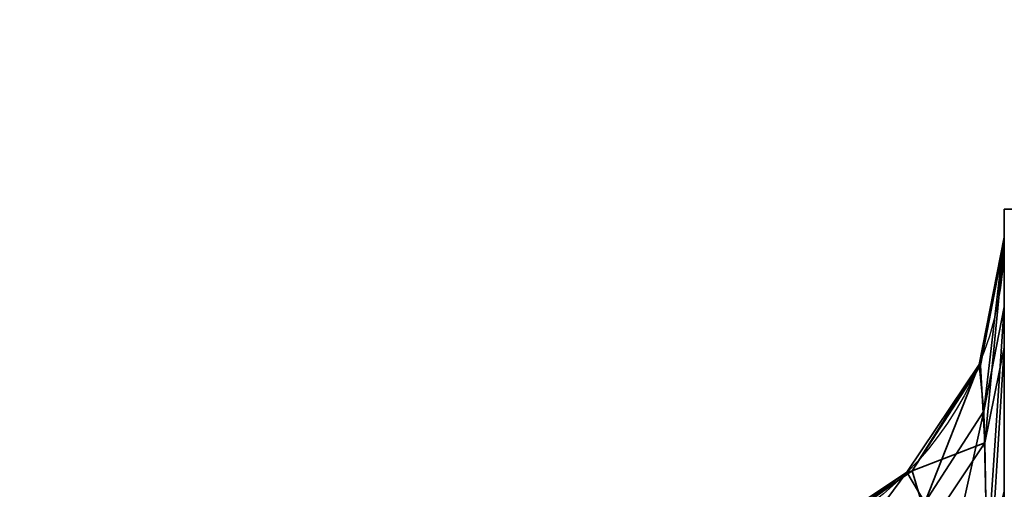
# Model space of a CAD drawing. Header units: millimetres. Extents: x -503 to 6703, y -110 to 193.
# Tile 969 of 1056: x 4028.725 to 4030.8, y -2.19 to -1.201. Entities that reach past the tile are written whole.
import ezdxf

# ---------------------------------------------------------------- set-up
doc = ezdxf.new("R2010")
doc.units = ezdxf.units.MM
doc.layers.add('152', color=7, linetype='Continuous', true_color=0xffffff)

# ---------------------------------------------------------------- blocks, each defined once
blk = doc.blocks.new('UG_SURFACE_004')
at = {"layer": '152', "color": 252, "linetype": 'Continuous', "lineweight": 35}
for points in [[(5156.4999, -14, 2212.25), (5156.4999, 174.4, 2212.25), (3843.4999, 174.4, 2212.25), (3843.4999, -14, 2212.25)], [(3993.5, -14, 2062.2499), (3993.5, 174.4, 2062.2499), (5006.4998, 174.4, 2062.2499), (5006.4998, -14, 2062.2499)]]:
    blk.add_3dface(points, dxfattribs=at)
blk = doc.blocks.new('UG_SURFACE_394')
at = {"layer": '152', "color": 252, "linetype": 'Continuous', "lineweight": 35}
for points in [[(4030.7999, -1.6, 980), (4030.7999, -11.3028, 984.0852), (4030.7999, -10.9564, 984.2852)], [(4030.7999, -1.6, 980), (4030.7999, -8.3028, 992.5852), (4030.7999, -7.9564, 992.7852)], [(4030.7999, -8.3028, 992.5852), (4030.7999, -1.6, 980), (4030.7999, -10.6381, 985), (4030.7999, -10.7213, 985.3913)], [(4030.7999, -10.9564, 984.2852), (4030.7999, -10.7213, 984.6088), (4030.7999, -1.6, 980)], [(4030.7999, -7.9564, 992.7852), (4030.7999, -7.7213, 993.1087), (4030.7999, -1.6, 980)], [(4030.7999, -10.7213, 984.6088), (4030.7999, -10.6381, 985), (4030.7999, -1.6, 980)], [(4030.7999, -7.7213, 993.1087), (4030.7999, -7.6381, 993.5), (4030.7999, -1.8059, 1005.9564), (4030.7999, -1.6, 980)], [(4030.7999, -1.6, 1165), (4030.7999, -1.6, 980), (4030.7999, -1.659, 1006.6233), (4030.7999, -1.659, 1163.3767)], [(4030.7999, -1.6, 980), (4030.7999, -1.8059, 1005.9564), (4030.7999, -1.659, 1006.6233)], [(4030.7999, -1.6, 1165), (4030.7999, -1.8909, 1164.2013), (4030.7999, -2.3264, 1164.6513)], [(4030.7999, -1.659, 1163.3767), (4030.7999, -1.67, 1163.564), (4030.7999, -1.6, 1165)], [(4030.7999, -11.7005, 984.0434), (4030.7999, -11.3028, 984.0852), (4030.7999, -1.6, 980), (4030.7999, -22.0201, 980)], [(4030.7999, -1.67, 1163.564), (4030.7999, -1.8909, 1164.2013), (4030.7999, -1.6, 1165)], [(4030.7999, -2.3264, 1164.6513), (4030.7999, -3, 1165), (4030.7999, -1.6, 1165)], [(4031.4999, -1.6, 1165), (4031.4999, -1.6, 980), (4030.7999, -1.6, 980), (4030.7999, -1.6, 1165)], [(4031.4999, -3, 1165), (4031.4999, -1.6, 1165), (4030.7999, -1.6, 1165), (4030.7999, -3, 1165)], [(4030.7999, -22.0201, 980), (4030.7999, -1.6, 980), (4031.4999, -1.6, 980), (4031.4999, -22.0201, 980)], [(4030.757, -2.0254, 1006.0587), (4030.7469, -1.9269, 1006.6233), (4030.7999, -1.659, 1006.6233)], [(4030.7999, -1.659, 1163.3767), (4030.7999, -1.659, 1006.6233), (4030.7469, -1.9269, 1006.6233), (4030.7469, -1.9269, 1163.3767)], [(4030.7999, -1.659, 1163.3767), (4030.7469, -1.9269, 1163.3767), (4030.7498, -1.9289, 1163.5333)], [(4030.7498, -1.9289, 1163.5333), (4030.7999, -1.67, 1163.564), (4030.7999, -1.659, 1163.3767)], [(4030.7999, -1.659, 1006.6233), (4030.7999, -1.8059, 1005.9564), (4030.757, -2.0254, 1006.0587)], [(4030.7999, -1.67, 1163.564), (4030.7498, -1.9289, 1163.5333), (4030.7589, -2.0917, 1164.077)], [(4030.7589, -2.0917, 1164.077), (4030.7999, -1.8909, 1164.2013), (4030.7999, -1.67, 1163.564)], [(4030.7641, -2.3369, 1005.617), (4030.757, -2.0254, 1006.0587), (4030.7999, -1.8059, 1005.9564)], [(4030.7999, -1.8059, 1005.9564), (4030.7999, -2.1942, 1005.447), (4030.7641, -2.3369, 1005.617)], [(4030.7999, -1.8059, 1005.9564), (4030.7999, -7.7213, 993.8912), (4030.7999, -7.9564, 994.2148)], [(4030.7999, -1.8059, 1005.9564), (4030.7999, -7.6381, 993.5), (4030.7999, -7.7213, 993.8912)], [(4030.7999, -2.1942, 1005.447), (4030.7999, -1.8059, 1005.9564), (4030.7999, -7.9564, 994.2148)], [(4030.7999, -1.8909, 1164.2013), (4030.7589, -2.0917, 1164.077), (4030.7651, -2.446, 1164.4691)], [(4030.7651, -2.446, 1164.4691), (4030.7999, -2.3264, 1164.6513), (4030.7999, -1.8909, 1164.2013)], [(4030.6325, -2.2178, 1006.1485), (4030.5948, -2.154, 1006.6233), (4030.7469, -1.9269, 1006.6233)], [(4030.7469, -1.9269, 1163.3767), (4030.7469, -1.9269, 1006.6233), (4030.5948, -2.154, 1006.6233), (4030.5948, -2.154, 1163.3767)], [(4030.7469, -1.9269, 1163.3767), (4030.5948, -2.154, 1163.3767), (4030.6058, -2.1506, 1163.5072)], [(4030.6058, -2.1506, 1163.5072), (4030.7498, -1.9289, 1163.5333), (4030.7469, -1.9269, 1163.3767)], [(4030.7589, -2.0917, 1164.077), (4030.7498, -1.9289, 1163.5333), (4030.6058, -2.1506, 1163.5072)], [(4030.7469, -1.9269, 1006.6233), (4030.757, -2.0254, 1006.0587), (4030.6325, -2.2178, 1006.1485)], [(4030.6592, -2.4648, 1005.7695), (4030.6325, -2.2178, 1006.1485), (4030.757, -2.0254, 1006.0587)], [(4030.757, -2.0254, 1006.0587), (4030.7641, -2.3369, 1005.617), (4030.6592, -2.4648, 1005.7695)], [(4030.6058, -2.1506, 1163.5072), (4030.6411, -2.2689, 1163.9675), (4030.7589, -2.0917, 1164.077)], [(4030.7651, -2.446, 1164.4691), (4030.7589, -2.0917, 1164.077), (4030.6411, -2.2689, 1163.9675)], [(4030.4422, -2.3593, 1006.2144), (4030.3679, -2.3057, 1006.6233), (4030.5948, -2.154, 1006.6233)], [(4030.5948, -2.154, 1163.3767), (4030.5948, -2.154, 1006.6233), (4030.3679, -2.3057, 1006.6233), (4030.3679, -2.3057, 1163.3767)], [(4030.5948, -2.154, 1163.3767), (4030.3679, -2.3057, 1163.3767), (4030.3893, -2.3031, 1163.4892)], [(4030.6411, -2.2689, 1163.9675), (4030.6058, -2.1506, 1163.5072), (4030.3893, -2.3031, 1163.4892)], [(4030.3893, -2.3031, 1163.4892), (4030.6058, -2.1506, 1163.5072), (4030.5948, -2.154, 1163.3767)], [(4030.5948, -2.154, 1006.6233), (4030.6325, -2.2178, 1006.1485), (4030.4422, -2.3593, 1006.2144)]]:
    blk.add_3dface(points, dxfattribs=at)
blk = doc.blocks.new('UG_SURFACE_402')
at = {"layer": '152', "color": 252, "linetype": 'Continuous', "lineweight": 35}
for points in [[(4030.7999, -1.6, 980), (4030.7999, -11.3028, 984.0852), (4030.7999, -10.9564, 984.2852)], [(4030.7999, -1.6, 980), (4030.7999, -8.3028, 992.5852), (4030.7999, -7.9564, 992.7852)], [(4030.7999, -8.3028, 992.5852), (4030.7999, -1.6, 980), (4030.7999, -10.6381, 985), (4030.7999, -10.7213, 985.3913)], [(4030.7999, -10.9564, 984.2852), (4030.7999, -10.7213, 984.6088), (4030.7999, -1.6, 980)], [(4030.7999, -7.9564, 992.7852), (4030.7999, -7.7213, 993.1087), (4030.7999, -1.6, 980)], [(4030.7999, -10.7213, 984.6088), (4030.7999, -10.6381, 985), (4030.7999, -1.6, 980)], [(4030.7999, -7.7213, 993.1087), (4030.7999, -7.6381, 993.5), (4030.7999, -1.8059, 1005.9564), (4030.7999, -1.6, 980)], [(4030.7999, -1.6, 1165), (4030.7999, -1.6, 980), (4030.7999, -1.659, 1006.6233), (4030.7999, -1.659, 1163.3767)], [(4030.7999, -1.6, 980), (4030.7999, -1.8059, 1005.9564), (4030.7999, -1.659, 1006.6233)], [(4030.7999, -1.6, 1165), (4030.7999, -1.8909, 1164.2013), (4030.7999, -2.3264, 1164.6513)], [(4030.7999, -1.659, 1163.3767), (4030.7999, -1.67, 1163.564), (4030.7999, -1.6, 1165)], [(4030.7999, -11.7005, 984.0434), (4030.7999, -11.3028, 984.0852), (4030.7999, -1.6, 980), (4030.7999, -22.0201, 980)], [(4030.7999, -1.67, 1163.564), (4030.7999, -1.8909, 1164.2013), (4030.7999, -1.6, 1165)], [(4030.7999, -2.3264, 1164.6513), (4030.7999, -3, 1165), (4030.7999, -1.6, 1165)], [(4031.4999, -1.6, 1165), (4031.4999, -1.6, 980), (4030.7999, -1.6, 980), (4030.7999, -1.6, 1165)], [(4031.4999, -3, 1165), (4031.4999, -1.6, 1165), (4030.7999, -1.6, 1165), (4030.7999, -3, 1165)], [(4030.7999, -22.0201, 980), (4030.7999, -1.6, 980), (4031.4999, -1.6, 980), (4031.4999, -22.0201, 980)], [(4030.757, -2.0254, 1006.0587), (4030.7469, -1.9269, 1006.6233), (4030.7999, -1.659, 1006.6233)], [(4030.7999, -1.659, 1163.3767), (4030.7999, -1.659, 1006.6233), (4030.7469, -1.9269, 1006.6233), (4030.7469, -1.9269, 1163.3767)], [(4030.7999, -1.659, 1163.3767), (4030.7469, -1.9269, 1163.3767), (4030.7498, -1.9289, 1163.5333)], [(4030.7498, -1.9289, 1163.5333), (4030.7999, -1.67, 1163.564), (4030.7999, -1.659, 1163.3767)], [(4030.7999, -1.659, 1006.6233), (4030.7999, -1.8059, 1005.9564), (4030.757, -2.0254, 1006.0587)], [(4030.7999, -1.67, 1163.564), (4030.7498, -1.9289, 1163.5333), (4030.7589, -2.0917, 1164.077)], [(4030.7589, -2.0917, 1164.077), (4030.7999, -1.8909, 1164.2013), (4030.7999, -1.67, 1163.564)], [(4030.7641, -2.3369, 1005.617), (4030.757, -2.0254, 1006.0587), (4030.7999, -1.8059, 1005.9564)], [(4030.7999, -1.8059, 1005.9564), (4030.7999, -2.1942, 1005.447), (4030.7641, -2.3369, 1005.617)], [(4030.7999, -1.8059, 1005.9564), (4030.7999, -7.7213, 993.8912), (4030.7999, -7.9564, 994.2148)], [(4030.7999, -1.8059, 1005.9564), (4030.7999, -7.6381, 993.5), (4030.7999, -7.7213, 993.8912)], [(4030.7999, -2.1942, 1005.447), (4030.7999, -1.8059, 1005.9564), (4030.7999, -7.9564, 994.2148)], [(4030.7999, -1.8909, 1164.2013), (4030.7589, -2.0917, 1164.077), (4030.7651, -2.446, 1164.4691)], [(4030.7651, -2.446, 1164.4691), (4030.7999, -2.3264, 1164.6513), (4030.7999, -1.8909, 1164.2013)], [(4030.6325, -2.2178, 1006.1485), (4030.5948, -2.154, 1006.6233), (4030.7469, -1.9269, 1006.6233)], [(4030.7469, -1.9269, 1163.3767), (4030.7469, -1.9269, 1006.6233), (4030.5948, -2.154, 1006.6233), (4030.5948, -2.154, 1163.3767)], [(4030.7469, -1.9269, 1163.3767), (4030.5948, -2.154, 1163.3767), (4030.6058, -2.1506, 1163.5072)], [(4030.6058, -2.1506, 1163.5072), (4030.7498, -1.9289, 1163.5333), (4030.7469, -1.9269, 1163.3767)], [(4030.7589, -2.0917, 1164.077), (4030.7498, -1.9289, 1163.5333), (4030.6058, -2.1506, 1163.5072)], [(4030.7469, -1.9269, 1006.6233), (4030.757, -2.0254, 1006.0587), (4030.6325, -2.2178, 1006.1485)], [(4030.6592, -2.4648, 1005.7695), (4030.6325, -2.2178, 1006.1485), (4030.757, -2.0254, 1006.0587)], [(4030.757, -2.0254, 1006.0587), (4030.7641, -2.3369, 1005.617), (4030.6592, -2.4648, 1005.7695)], [(4030.6058, -2.1506, 1163.5072), (4030.6411, -2.2689, 1163.9675), (4030.7589, -2.0917, 1164.077)], [(4030.7651, -2.446, 1164.4691), (4030.7589, -2.0917, 1164.077), (4030.6411, -2.2689, 1163.9675)], [(4030.4422, -2.3593, 1006.2144), (4030.3679, -2.3057, 1006.6233), (4030.5948, -2.154, 1006.6233)], [(4030.5948, -2.154, 1163.3767), (4030.5948, -2.154, 1006.6233), (4030.3679, -2.3057, 1006.6233), (4030.3679, -2.3057, 1163.3767)], [(4030.5948, -2.154, 1163.3767), (4030.3679, -2.3057, 1163.3767), (4030.3893, -2.3031, 1163.4892)], [(4030.6411, -2.2689, 1163.9675), (4030.6058, -2.1506, 1163.5072), (4030.3893, -2.3031, 1163.4892)], [(4030.3893, -2.3031, 1163.4892), (4030.6058, -2.1506, 1163.5072), (4030.5948, -2.154, 1163.3767)], [(4030.5948, -2.154, 1006.6233), (4030.6325, -2.2178, 1006.1485), (4030.4422, -2.3593, 1006.2144)]]:
    blk.add_3dface(points, dxfattribs=at)

msp = doc.modelspace()

# ---------------------------------------------------------------- linework, layer by layer
at = {"layer": '152', "color": 252, "linetype": 'Continuous', "lineweight": -3, "true_color": 0x939598}
for p, q in [((4031.5, -1.6, 980), (4030.8, -1.6, 980)), ((4031.5, -1.6, 1165), (4030.8, -1.6, 1165)), ((4030.8, -1.6, 1165), (4030.8, -3, 1165)), ((4030.8, -22.0201, 980), (4030.8, -1.6, 980)), ((4030.8, -1.6, 1165), (4030.8, -1.6, 980)), ((4030.8, -22.0201, 980), (4030.8, -1.6, 980)), ((4031.5, -1.6, 980), (4030.8, -1.6, 980)), ((4030.8, -1.6, 1165), (4030.8, -1.6, 980)), ((4031.5, -1.6, 1165), (4030.8, -1.6, 1165)), ((4030.8, -1.6, 1165), (4030.8, -3, 1165)), ((4030.8, -1.659, 1006.6233), (4030.8, -1.659, 1163.3767)), ((4030.8, -1.659, 1006.6233), (4030.8, -1.659, 1163.3767))]:
    msp.add_line(p, q, dxfattribs=at)
at = {"layer": '152', "color": 252, "linetype": 'Continuous', "lineweight": -3, "true_color": 0x939598, "extrusion": (0, 0, -1)}
for centre in [(-4030.1, -1.659, -1006.6233), (-4030.1, -1.659, -1163.3767), (-4030.1, -1.659, -1163.3767), (-4030.1, -1.659, -1006.6233)]:
    msp.add_arc(centre, 0.7, 180, 270, dxfattribs=at)
at = {"layer": '152', "color": 252, "linetype": 'Continuous', "lineweight": -3, "true_color": 0x939598, "extrusion": (4.32051e-16, 0.72035, 0.69361)}
msp.add_ellipse((4030.1, -1.659, 1005.5641), major_axis=(0, 1.4, -1.454), ratio=0.69361, start_param=3.47998, end_param=4.712389, dxfattribs=at)
msp.add_ellipse((4030.1, -1.659, 1005.5641), major_axis=(0, 1.4, -1.454), ratio=0.69361, start_param=3.47998, end_param=4.712389, dxfattribs=at)
at = {"layer": '152', "color": 252, "linetype": 'Continuous', "lineweight": -3, "true_color": 0x939598, "extrusion": (4.32051e-16, 0.72035, -0.69361)}
msp.add_ellipse((4030.1, -1.659, 1164.4359), major_axis=(0, 1.4, 1.454), ratio=0.69361, start_param=1.570796, end_param=2.803205, dxfattribs=at)
msp.add_ellipse((4030.1, -1.659, 1164.4359), major_axis=(0, 1.4, 1.454), ratio=0.69361, start_param=1.570796, end_param=2.803205, dxfattribs=at)
at = {"layer": '152', "color": 252, "linetype": 'Continuous', "lineweight": -3, "true_color": 0x939598, "extrusion": (-2.37351e-16, -0.395731, 0.918367)}
msp.add_ellipse((4030.1, -1.659, 1164.4359), major_axis=(0, 1.8537, 0.7988), ratio=0.69361, start_param=3.47998, end_param=4.712389, dxfattribs=at)
msp.add_ellipse((4030.1, -1.659, 1164.4359), major_axis=(0, 1.8537, 0.7988), ratio=0.69361, start_param=3.47998, end_param=4.712389, dxfattribs=at)
at = {"layer": '152', "color": 252, "linetype": 'Continuous', "lineweight": -3, "true_color": 0x939598, "extrusion": (-2.37351e-16, -0.395731, -0.918367)}
msp.add_ellipse((4030.1, -1.659, 1005.5641), major_axis=(0, 1.8537, -0.7988), ratio=0.69361, start_param=1.570796, end_param=2.803205, dxfattribs=at)
msp.add_ellipse((4030.1, -1.659, 1005.5641), major_axis=(0, 1.8537, -0.7988), ratio=0.69361, start_param=1.570796, end_param=2.803205, dxfattribs=at)
at = {"layer": '152', "color": 252, "linetype": 'Continuous', "lineweight": -3, "true_color": 0x939598, "extrusion": (1, 0, 0)}
for centre, major_axis, start_param, end_param in [((4030.8, -3.059, 1163.3767), (0, 0, 1.4957), 4.712389, 5.944798), ((4030.8, -3.059, 1006.6233), (0, 0, -1.4957), 0.338388, 1.570796), ((4030.8, -3.059, 1006.6233), (0, 0, -1.4957), 0.338388, 1.570796), ((4030.8, -3.059, 1163.3767), (0, 0, 1.4957), 4.712389, 5.944798)]:
    msp.add_ellipse(centre, major_axis=major_axis, ratio=0.936029, start_param=start_param, end_param=end_param, dxfattribs=at)

# ---------------------------------------------------------------- block references
at = {"layer": '152', "color": 252, "linetype": 'Continuous', "lineweight": -3, "true_color": 0x939598}
for name in ['UG_SURFACE_004', 'UG_SURFACE_394', 'UG_SURFACE_402']:
    msp.add_blockref(name, (0, 0), dxfattribs=at)

doc.saveas('drawing.dxf')
